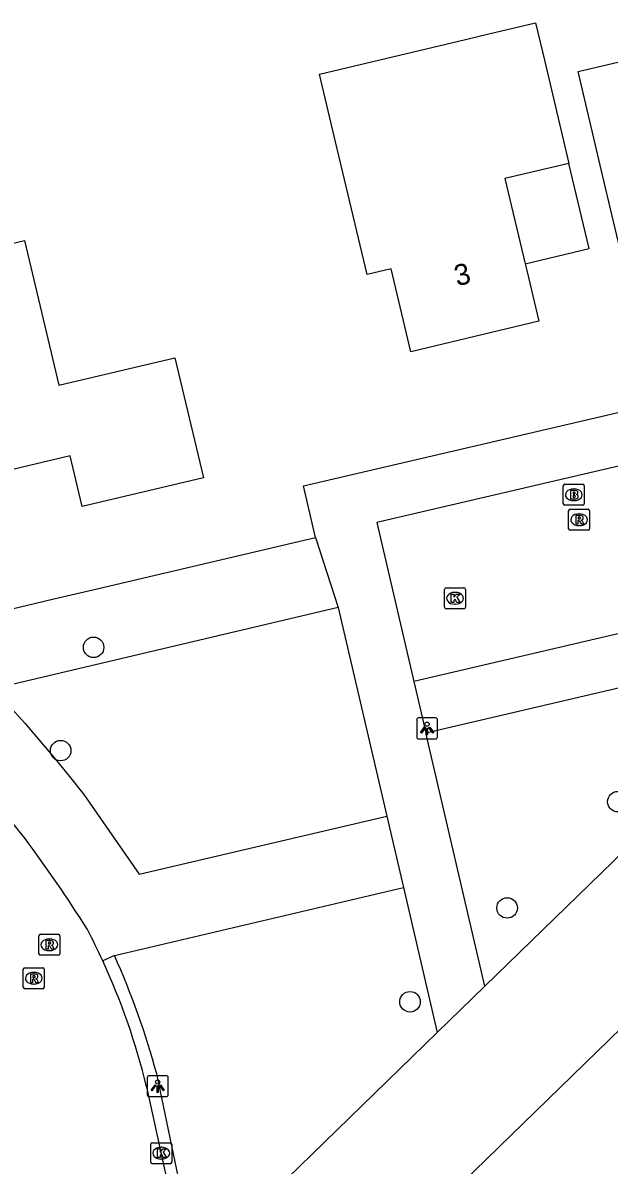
# Model space of a CAD drawing. Extents: x 157663 to 158496, y 379212 to 380934.
# Drawn here: x 158128.2 to 158156.2, y 380348.2 to 380402.7 of the extents above; entities that cross this region are included whole.
import ezdxf

# ---------------------------------------------------------------- set-up
doc = ezdxf.new("R2010")
doc.units = 0
for name, color, linetype in [('IMGEO_Boom', 7, 'Continuous'), ('IMGEO_Brandkraan', 7, 'Continuous'), ('IMGEO_Kolk', 7, 'Continuous'), ('IMGEO_Lichtpunt', 7, 'Continuous'), ('IMGEO_Pand', 7, 'Continuous'), ('IMGEO_Pand_nummerreeks', 7, 'Continuous'), ('IMGEO_Pand_overbouw', 7, 'Continuous'), ('IMGEO_Rijbaan_lokaal_open', 7, 'Continuous'), ('IMGEO_Rioolput', 7, 'Continuous'), ('IMGEO_Voetpad_open', 7, 'Continuous')]:
    doc.layers.add(name, color=color, linetype=linetype)

msp = doc.modelspace()

# ---------------------------------------------------------------- linework, layer by layer
at = {"layer": 'IMGEO_Boom'}
for centre in [(158131.585, 380372.902), (158130.013, 380367.983), (158156.579, 380365.549), (158151.299, 380360.486), (158146.672, 380356.014)]:
    msp.add_circle(centre, 0.489, dxfattribs=at)
at = {"layer": 'IMGEO_Brandkraan'}
for p, q in [((158153.979, 380379.747), (158153.979, 380380.599)), ((158154.054, 380380.673), (158154.906, 380380.673)), ((158154.98, 380380.599), (158154.98, 380379.747)), ((158154.467, 380380.453), (158154.492, 380380.453)), ((158154.906, 380379.673), (158154.054, 380379.673)), ((158154.49, 380379.893), (158154.465, 380379.893))]:
    msp.add_line(p, q, dxfattribs=at)
for points in [[(158153.979, 380379.747), (158153.979, 380380.599)], [(158154.054, 380380.673), (158154.906, 380380.673)], [(158154.98, 380380.599), (158154.98, 380379.747)], [(158154.327, 380380.373), (158154.327, 380379.973), (158154.54, 380379.973)], [(158154.558, 380380.373), (158154.327, 380380.373)], [(158154.506, 380380.292), (158154.452, 380380.292), (158154.452, 380380.216)], [(158154.452, 380380.216), (158154.505, 380380.216)], [(158154.514, 380380.14), (158154.452, 380380.14), (158154.452, 380380.059)], [(158154.452, 380380.059), (158154.514, 380380.059)], [(158154.906, 380379.673), (158154.054, 380379.673)]]:
    msp.add_lwpolyline(points, dxfattribs=at)
for centre, radius, start, end in [((158154.056, 380380.597), 0.0765, 91.552, 178.448), ((158154.056, 380380.597), 0.0765, 91.552, 178.448), ((158154.904, 380380.597), 0.0765, 1.552, 88.448), ((158154.904, 380380.597), 0.0765, 1.552, 88.448), ((158154.507, 380380.254), 0.0379, 267.8285, 90.9355), ((158154.515, 380380.099), 0.0404, 269.8759, 90.5077), ((158154.546, 380380.224), 0.251, 268.6676, 293.5347), ((158154.562, 380380.228), 0.145, 59.4692, 91.5367), ((158154.587, 380380.275), 0.0922, 285.5137, 58.1501), ((158154.592, 380380.083), 0.105, 301.3115, 78.989), ((158154.056, 380379.749), 0.0765, 181.552, 268.448), ((158154.056, 380379.749), 0.0765, 181.552, 268.448), ((158154.904, 380379.749), 0.0765, 271.552, 358.448), ((158154.904, 380379.749), 0.0765, 271.552, 358.448)]:
    msp.add_arc(centre, radius, start, end, dxfattribs=at)
for centre, major_axis, ratio, start_param, end_param in [((158154.466, 380380.173), (-0.387, 0.002), 0.722429, 4.712389, 7.853982), ((158154.491, 380380.173), (-0.39, 0.002), 0.717154, 1.570796, 4.712389)]:
    msp.add_ellipse(centre, major_axis=major_axis, ratio=ratio, start_param=start_param, end_param=end_param, dxfattribs=at)
at = {"layer": 'IMGEO_Kolk'}
for p, q in [((158148.316, 380374.814), (158148.316, 380375.666)), ((158148.391, 380375.74), (158149.243, 380375.74)), ((158149.317, 380375.666), (158149.317, 380374.814)), ((158148.804, 380375.52), (158148.829, 380375.52)), ((158149.243, 380374.74), (158148.391, 380374.74)), ((158148.827, 380374.96), (158148.802, 380374.96)), ((158134.311, 380348.373), (158134.311, 380349.225)), ((158134.386, 380349.299), (158135.238, 380349.299)), ((158134.799, 380349.079), (158134.824, 380349.079)), ((158135.312, 380349.225), (158135.312, 380348.373)), ((158134.822, 380348.519), (158134.797, 380348.519)), ((158135.238, 380348.299), (158134.386, 380348.299))]:
    msp.add_line(p, q, dxfattribs=at)
for points in [[(158148.316, 380374.814), (158148.316, 380375.666)], [(158148.391, 380375.74), (158149.243, 380375.74)], [(158149.317, 380375.666), (158149.317, 380374.814)], [(158148.637, 380375.44), (158148.76, 380375.44), (158148.76, 380375.289), (158148.89, 380375.44), (158149.054, 380375.44), (158148.908, 380375.289), (158149.061, 380375.04), (158148.909, 380375.04), (158148.824, 380375.204), (158148.76, 380375.137), (158148.76, 380375.04), (158148.637, 380375.04), (158148.637, 380375.44)], [(158149.243, 380374.74), (158148.391, 380374.74)], [(158134.311, 380348.373), (158134.311, 380349.225)], [(158134.386, 380349.299), (158135.238, 380349.299)], [(158134.632, 380348.999), (158134.755, 380348.999), (158134.755, 380348.848), (158134.885, 380348.999), (158135.049, 380348.999), (158134.903, 380348.848), (158135.056, 380348.599), (158134.904, 380348.599), (158134.819, 380348.763), (158134.755, 380348.696), (158134.755, 380348.599), (158134.632, 380348.599), (158134.632, 380348.999)], [(158135.312, 380349.225), (158135.312, 380348.373)], [(158135.238, 380348.299), (158134.386, 380348.299)]]:
    msp.add_lwpolyline(points, dxfattribs=at)
for centre, start, end in [((158148.393, 380375.664), 91.552, 178.448), ((158148.393, 380375.664), 91.552, 178.448), ((158149.241, 380375.664), 1.552, 88.448), ((158149.241, 380375.664), 1.552, 88.448), ((158148.393, 380374.816), 181.552, 268.448), ((158148.393, 380374.816), 181.552, 268.448), ((158149.241, 380374.816), 271.552, 358.448), ((158149.241, 380374.816), 271.552, 358.448), ((158134.388, 380349.223), 91.552, 178.448), ((158134.388, 380349.223), 91.552, 178.448), ((158135.236, 380349.223), 1.552, 88.448), ((158135.236, 380349.223), 1.552, 88.448), ((158134.388, 380348.375), 181.552, 268.448), ((158134.388, 380348.375), 181.552, 268.448), ((158135.236, 380348.375), 271.552, 358.448), ((158135.236, 380348.375), 271.552, 358.448)]:
    msp.add_arc(centre, 0.0765, start, end, dxfattribs=at)
for centre, major_axis, ratio, start_param, end_param in [((158148.803, 380375.24), (-0.387, 0.002), 0.722429, 4.712389, 7.853982), ((158148.828, 380375.24), (-0.39, 0.002), 0.717154, 1.570796, 4.712389), ((158134.798, 380348.799), (-0.387, 0.002), 0.722429, 4.712389, 7.853982), ((158134.823, 380348.799), (-0.39, 0.002), 0.717154, 1.570796, 4.712389)]:
    msp.add_ellipse(centre, major_axis=major_axis, ratio=ratio, start_param=start_param, end_param=end_param, dxfattribs=at)
at = {"layer": 'IMGEO_Lichtpunt'}
for p, q in [((158146.988, 380369.444), (158146.988, 380368.637)), ((158146.988, 380369.444), (158146.988, 380368.637)), ((158147.89, 380369.539), (158147.082, 380369.539)), ((158147.89, 380369.539), (158147.082, 380369.539)), ((158147.984, 380368.637), (158147.984, 380369.444)), ((158147.984, 380368.637), (158147.984, 380369.444)), ((158147.082, 380368.543), (158147.89, 380368.543)), ((158147.082, 380368.543), (158147.89, 380368.543)), ((158134.144, 380352.397), (158134.144, 380351.59)), ((158134.144, 380352.397), (158134.144, 380351.59)), ((158135.046, 380352.492), (158134.238, 380352.492)), ((158135.046, 380352.492), (158134.238, 380352.492)), ((158135.14, 380351.59), (158135.14, 380352.397)), ((158135.14, 380351.59), (158135.14, 380352.397)), ((158134.238, 380351.496), (158135.046, 380351.496)), ((158134.238, 380351.496), (158135.046, 380351.496))]:
    msp.add_line(p, q, dxfattribs=at)
for points in [[(158147.362, 380369.108), (158147.401, 380369.08), (158147.213, 380368.818), (158147.175, 380368.845), (158147.362, 380369.108)], [(158147.574, 380369.08), (158147.612, 380369.107), (158147.799, 380368.845), (158147.76, 380368.817), (158147.574, 380369.08)], [(158147.464, 380369.06), (158147.511, 380369.06), (158147.511, 380368.738), (158147.464, 380368.738), (158147.464, 380369.06)], [(158134.518, 380352.061), (158134.557, 380352.033), (158134.369, 380351.771), (158134.331, 380351.798), (158134.518, 380352.061)], [(158134.62, 380352.013), (158134.667, 380352.013), (158134.667, 380351.691), (158134.62, 380351.691), (158134.62, 380352.013)], [(158134.73, 380352.033), (158134.768, 380352.06), (158134.955, 380351.798), (158134.916, 380351.77), (158134.73, 380352.033)]]:
    msp.add_lwpolyline(points, dxfattribs=at)
for centre in [(158147.487, 380369.242), (158134.643, 380352.195)]:
    msp.add_circle(centre, 0.0994, dxfattribs=at)
for centre, start, end in [((158147.082, 380369.444), 90, 180), ((158147.082, 380369.444), 90, 180), ((158147.89, 380369.444), 0, 90), ((158147.89, 380369.444), 0, 90), ((158147.082, 380368.637), 180, 270), ((158147.082, 380368.637), 180, 270), ((158147.89, 380368.637), 270, 0), ((158147.89, 380368.637), 270, 360), ((158134.238, 380352.397), 90, 180), ((158134.238, 380352.397), 90, 180), ((158135.046, 380352.397), 0, 90), ((158135.046, 380352.397), 0, 90), ((158134.238, 380351.59), 180, 270), ((158134.238, 380351.59), 180, 270), ((158135.046, 380351.59), 270, 0), ((158135.046, 380351.59), 270, 360)]:
    msp.add_arc(centre, 0.0946, start, end, dxfattribs=at)
at = {"layer": 'IMGEO_Pand'}
for points in [[(158150.435, 380402.134), (158152.658, 380402.662), (158153.096, 380400.819), (158154.249, 380395.964), (158151.193, 380395.239), (158152.166, 380391.183), (158152.244, 380390.856), (158152.817, 380388.443), (158146.706, 380386.992), (158145.77, 380390.935), (158144.623, 380390.663), (158143.468, 380395.528), (158143.121, 380396.988), (158142.354, 380400.215), (158149.314, 380401.868), (158150.435, 380402.134)], [(158161.561, 380401.971), (158162.383, 380398.513), (158168.683, 380400.009), (158169.981, 380394.546), (158171.136, 380389.681), (158171.707, 380389.816), (158171.778, 380389.518), (158162.162, 380387.235), (158162.093, 380387.529), (158162.674, 380387.667), (158161.804, 380391.333), (158161.555, 380392.383), (158156.838, 380391.263), (158155.932, 380395.078), (158154.683, 380400.338), (158161.561, 380401.971)], [(158121.185, 380379.829), (158121.063, 380379.8), (158118.642, 380389.998), (158128.297, 380392.291), (158129.935, 380385.393), (158135.462, 380386.705)], [(158135.462, 380386.705), (158136.82, 380380.988), (158131.041, 380379.616), (158130.467, 380382.034), (158124.844, 380380.698)]]:
    msp.add_lwpolyline(points, dxfattribs=at)
at = {"layer": 'IMGEO_Pand_overbouw'}
msp.add_lwpolyline([(158154.249, 380395.964), (158151.193, 380395.239), (158152.166, 380391.183), (158155.212, 380391.906)], close=True, dxfattribs=at)
at = {"layer": 'IMGEO_Rijbaan_lokaal_open'}
for points in [[(158150.233, 380356.754), (158164.666, 380370.774)], [(158173.119, 380370.694), (158148.577, 380346.821)], [(158147.967, 380354.554), (158150.233, 380356.754)], [(158136.036, 380345.72), (158139.607, 380346.417), (158147.967, 380354.554)], [(158134.11, 380351.967), (158135.053, 380347.592), (158135.443, 380345.596)]]:
    msp.add_lwpolyline(points, dxfattribs=at)
for centre, radius, start, end in [((158070.396, 380318.319), 73.64, 38.13735, 43.79233), ((158075.301, 380324.31), 66.104, 32.1143, 36.67854), ((158102.287, 380344.289), 32.727, 24.6958, 27.6001), ((158102.027, 380344.149), 33.022, 13.6951, 24.7274)]:
    msp.add_arc(centre, radius, start, end, dxfattribs=at)
at = {"layer": 'IMGEO_Rioolput'}
for p, q in [((158154.308, 380379.483), (158155.16, 380379.483)), ((158154.233, 380378.557), (158154.233, 380379.409)), ((158154.721, 380379.263), (158154.746, 380379.263)), ((158155.234, 380379.409), (158155.234, 380378.557)), ((158155.16, 380378.483), (158154.308, 380378.483)), ((158154.744, 380378.703), (158154.719, 380378.703)), ((158128.975, 380358.304), (158128.975, 380359.156)), ((158129.05, 380359.23), (158129.902, 380359.23)), ((158129.463, 380359.01), (158129.488, 380359.01)), ((158129.976, 380359.156), (158129.976, 380358.304)), ((158129.902, 380358.23), (158129.05, 380358.23)), ((158129.486, 380358.45), (158129.461, 380358.45)), ((158128.233, 380356.711), (158128.233, 380357.563)), ((158128.308, 380357.637), (158129.16, 380357.637)), ((158128.721, 380357.417), (158128.746, 380357.417)), ((158129.234, 380357.563), (158129.234, 380356.711)), ((158129.16, 380356.637), (158128.308, 380356.637)), ((158128.744, 380356.857), (158128.719, 380356.857))]:
    msp.add_line(p, q, dxfattribs=at)
for points in [[(158154.308, 380379.483), (158155.16, 380379.483)], [(158154.233, 380378.557), (158154.233, 380379.409)], [(158154.822, 380379.181), (158154.57, 380379.183), (158154.57, 380378.783)], [(158154.57, 380378.783), (158154.694, 380378.783), (158154.694, 380378.945), (158154.705, 380378.945)], [(158154.748, 380379.102), (158154.694, 380379.102), (158154.694, 380379.021)], [(158154.694, 380379.021), (158154.746, 380379.021)], [(158154.752, 380378.916), (158154.823, 380378.783), (158154.963, 380378.783), (158154.898, 380378.909)], [(158155.234, 380379.409), (158155.234, 380378.557)], [(158155.16, 380378.483), (158154.308, 380378.483)], [(158128.975, 380358.304), (158128.975, 380359.156)], [(158129.05, 380359.23), (158129.902, 380359.23)], [(158129.564, 380358.928), (158129.312, 380358.93), (158129.312, 380358.53)], [(158129.49, 380358.849), (158129.436, 380358.849), (158129.436, 380358.768)], [(158129.436, 380358.768), (158129.488, 380358.768)], [(158129.976, 380359.156), (158129.976, 380358.304)], [(158129.902, 380358.23), (158129.05, 380358.23)], [(158129.312, 380358.53), (158129.436, 380358.53), (158129.436, 380358.692), (158129.447, 380358.692)], [(158129.494, 380358.663), (158129.565, 380358.53), (158129.705, 380358.53), (158129.64, 380358.656)], [(158128.233, 380356.711), (158128.233, 380357.563)], [(158128.308, 380357.637), (158129.16, 380357.637)], [(158128.822, 380357.335), (158128.57, 380357.337), (158128.57, 380356.937)], [(158128.748, 380357.256), (158128.694, 380357.256), (158128.694, 380357.175)], [(158128.694, 380357.175), (158128.746, 380357.175)], [(158129.234, 380357.563), (158129.234, 380356.711)], [(158129.16, 380356.637), (158128.308, 380356.637)], [(158128.57, 380356.937), (158128.694, 380356.937), (158128.694, 380357.099), (158128.705, 380357.099)], [(158128.752, 380357.07), (158128.823, 380356.937), (158128.963, 380356.937), (158128.898, 380357.063)]]:
    msp.add_lwpolyline(points, dxfattribs=at)
for centre, radius, start, end in [((158154.31, 380379.407), 0.0765, 91.552, 178.448), ((158154.31, 380379.407), 0.0765, 91.552, 178.448), ((158155.158, 380379.407), 0.0765, 1.552, 88.448), ((158155.158, 380379.407), 0.0765, 1.552, 88.448), ((158154.704, 380378.892), 0.0533, 26.0293, 88.6989), ((158154.73, 380379.21), 0.19, 274.7715, 282.9687), ((158154.754, 380379.006), 0.0964, 77.0061, 93.1865), ((158154.768, 380379.063), 0.0378, 276.6634, 79.6772), ((158154.821, 380379.071), 0.109, 350.3612, 89.416), ((158154.819, 380379.071), 0.112, 277.5842, 350.9817), ((158154.803, 380378.856), 0.108, 29.5134, 73.7905), ((158154.31, 380378.559), 0.0765, 181.552, 268.448), ((158154.31, 380378.559), 0.0765, 181.552, 268.448), ((158155.158, 380378.559), 0.0765, 271.552, 358.448), ((158155.158, 380378.559), 0.0765, 271.552, 358.448), ((158129.052, 380359.154), 0.0765, 91.552, 178.448), ((158129.052, 380359.154), 0.0765, 91.552, 178.448), ((158129.472, 380358.957), 0.19, 274.7715, 282.9687), ((158129.496, 380358.753), 0.0964, 77.0061, 93.1865), ((158129.51, 380358.81), 0.0378, 276.6634, 79.6772), ((158129.563, 380358.818), 0.109, 350.3612, 89.416), ((158129.561, 380358.818), 0.112, 277.5842, 350.9817), ((158129.9, 380359.154), 0.0765, 1.552, 88.448), ((158129.9, 380359.154), 0.0765, 1.552, 88.448), ((158129.052, 380358.306), 0.0765, 181.552, 268.448), ((158129.052, 380358.306), 0.0765, 181.552, 268.448), ((158129.446, 380358.639), 0.0533, 26.0293, 88.6989), ((158129.545, 380358.603), 0.108, 29.5134, 73.7905), ((158129.9, 380358.306), 0.0765, 271.552, 358.448), ((158129.9, 380358.306), 0.0765, 271.552, 358.448), ((158128.31, 380357.561), 0.0765, 91.552, 178.448), ((158128.31, 380357.561), 0.0765, 91.552, 178.448), ((158128.73, 380357.364), 0.19, 274.7715, 282.9687), ((158128.754, 380357.16), 0.0964, 77.0061, 93.1865), ((158128.768, 380357.217), 0.0378, 276.6634, 79.6772), ((158128.821, 380357.225), 0.109, 350.3612, 89.416), ((158128.819, 380357.225), 0.112, 277.5842, 350.9817), ((158129.158, 380357.561), 0.0765, 1.552, 88.448), ((158129.158, 380357.561), 0.0765, 1.552, 88.448), ((158128.31, 380356.713), 0.0765, 181.552, 268.448), ((158128.31, 380356.713), 0.0765, 181.552, 268.448), ((158128.704, 380357.046), 0.0533, 26.0293, 88.6989), ((158128.803, 380357.01), 0.108, 29.5134, 73.7905), ((158129.158, 380356.713), 0.0765, 271.552, 358.448), ((158129.158, 380356.713), 0.0765, 271.552, 358.448)]:
    msp.add_arc(centre, radius, start, end, dxfattribs=at)
for centre, major_axis, ratio, start_param, end_param in [((158154.72, 380378.983), (-0.387, 0.002), 0.722429, 4.712389, 7.853982), ((158154.745, 380378.983), (-0.39, 0.002), 0.717154, 1.570796, 4.712389), ((158129.462, 380358.73), (-0.387, 0.002), 0.722429, 4.712389, 7.853982), ((158129.487, 380358.73), (-0.39, 0.002), 0.717154, 1.570796, 4.712389), ((158128.72, 380357.137), (-0.387, 0.002), 0.722429, 4.712389, 7.853982), ((158128.745, 380357.137), (-0.39, 0.002), 0.717154, 1.570796, 4.712389)]:
    msp.add_ellipse(centre, major_axis=major_axis, ratio=ratio, start_param=start_param, end_param=end_param, dxfattribs=at)
at = {"layer": 'IMGEO_Voetpad_open'}
for points in [[(158142.159, 380378.143), (158141.597, 380380.606), (158158.361, 380384.507), (158164.272, 380378.503)], [(158162.437, 380374.909), (158161.856, 380377.393), (158157.563, 380381.754), (158145.088, 380378.851), (158146.853, 380371.27)], [(158120.553, 380373.032), (158128.773, 380374.988), (158129.696, 380375.215), (158131.555, 380375.637), (158142.159, 380378.143)], [(158142.159, 380378.143), (158143.242, 380374.803)], [(158143.242, 380374.803), (158126.816, 380370.925), (158127.564, 380370.111), (158128.3, 380369.287), (158129.024, 380368.452), (158129.736, 380367.607), (158130.436, 380366.751), (158131.123, 380365.886), (158133.759, 380362.09), (158145.562, 380364.862)], [(158143.242, 380374.803), (158145.562, 380364.862)], [(158162.437, 380374.909), (158146.853, 380371.27)], [(158147.42, 380368.835), (158163.005, 380372.474)], [(158146.853, 380371.27), (158147.42, 380368.835)], [(158150.233, 380356.754), (158147.42, 380368.835)], [(158145.562, 380364.862), (158146.357, 380361.454)], [(158132.575, 380358.217), (158146.357, 380361.454)], [(158146.357, 380361.454), (158147.967, 380354.554)], [(158132.575, 380358.217), (158132.021, 380357.962)], [(158136.036, 380345.72), (158134.594, 380352.573)]]:
    msp.add_lwpolyline(points, dxfattribs=at)
msp.add_arc((158098.222, 380342.745), 37.676, 15.1207, 24.2461, dxfattribs=at)

# ---------------------------------------------------------------- texts
at = {"layer": 'IMGEO_Pand_nummerreeks'}
msp.add_text('3', height=1, rotation=13.3556, dxfattribs=at).set_placement((158148.912, 380390.106))

doc.saveas('drawing.dxf')
